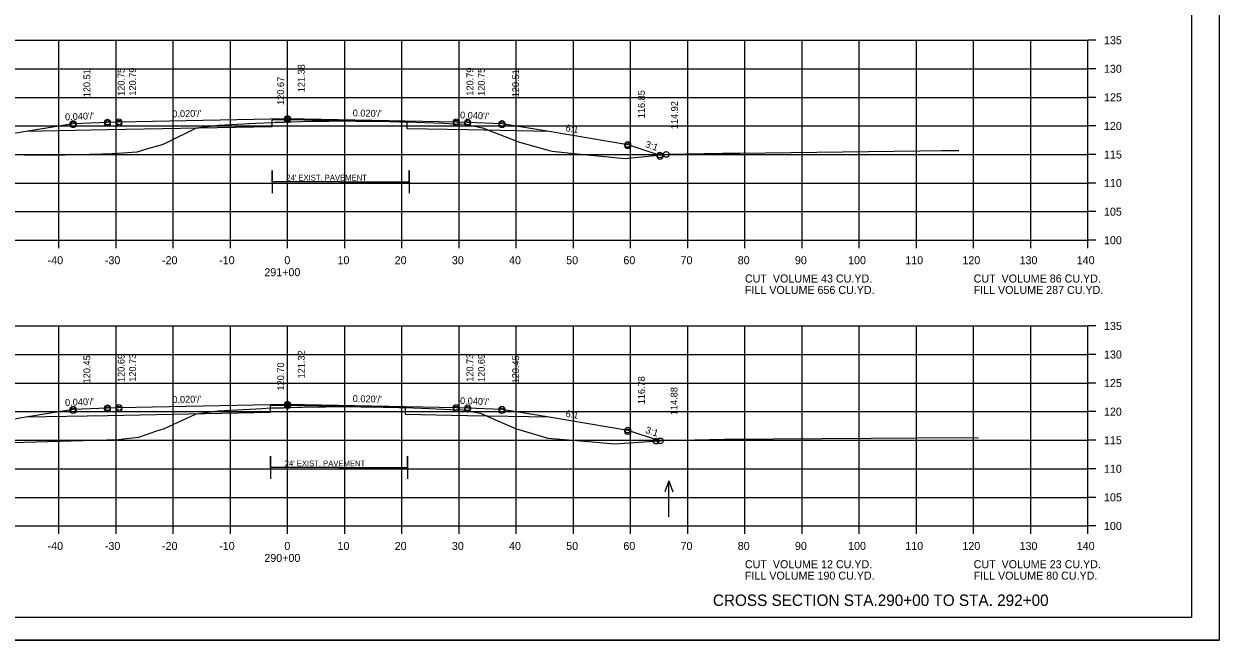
# Model space of a CAD drawing. Extents: x 1175611 to 1176402, y -433344 to -416213.
# Drawn here: x 1175734.9 to 1175943.9, y -417769.9 to -417662 of the extents above; entities that cross this region are included whole.
import ezdxf

# ---------------------------------------------------------------- set-up
doc = ezdxf.new("R2010")
doc.units = 0
for name, color, linetype in [('Default', 7, 'Continuous'), ('R_Alt Surface', 7, 'Continuous'), ('R_Axis', 7, 'Continuous'), ('R_Axis Annot', 7, 'Continuous'), ('R_Border', 7, 'Continuous'), ('R_Draft', 7, 'Continuous'), ('R_Exist Surface', 7, 'Continuous'), ('R_Fin Surface', 7, 'Continuous'), ('R_Grid', 7, 'Continuous'), ('R_No Plot', 7, 'Continuous'), ('R_Water Annot', 7, 'Continuous'), ('R_Xsect Elev', 7, 'Continuous'), ('R_Xsect Slope', 7, 'Continuous')]:
    doc.layers.add(name, color=color, linetype=linetype)

msp = doc.modelspace()

# ---------------------------------------------------------------- linework, layer by layer
at = {"layer": 'R_Alt Surface'}
for p, q in [((1175790.26, -417689.65), (1175778.26, -417689.65)), ((1175790.26, -417689.65), (1175802.26, -417689.65)), ((1175789.96, -417739.65), (1175777.96, -417739.65)), ((1175789.96, -417739.65), (1175801.96, -417739.65))]:
    msp.add_line(p, q, dxfattribs=at)
for points in [[(1175735.2, -417680.82), (1175749.47, -417680.53), (1175778.26, -417679.96), (1175778.26, -417678.79), (1175780.97, -417678.74), (1175801.85, -417679.15), (1175801.85, -417680.32), (1175812.47, -417680.53), (1175826.75, -417680.82)], [(1175778.26, -417689.65), (1175778.26, -417687.65), (1175778.26, -417691.65)], [(1175802.26, -417689.65), (1175802.26, -417687.65), (1175802.26, -417691.65)], [(1175735.2, -417730.81), (1175749.47, -417730.53), (1175777.96, -417729.96), (1175777.97, -417728.79), (1175780.97, -417728.73), (1175801.56, -417729.14), (1175801.56, -417730.31), (1175812.47, -417730.53), (1175826.75, -417730.81)], [(1175777.96, -417739.65), (1175777.96, -417737.65), (1175777.96, -417741.65)], [(1175801.96, -417739.65), (1175801.96, -417737.65), (1175801.96, -417741.65)]]:
    msp.add_lwpolyline(points, dxfattribs=at)
at = {"layer": 'R_Axis'}
for p, q in [((1175920.97, -417699.88), (1175920.97, -417664.88)), ((1175922.37, -417664.88), (1175920.97, -417664.88)), ((1175922.37, -417669.88), (1175920.97, -417669.88)), ((1175922.37, -417674.88), (1175920.97, -417674.88)), ((1175922.37, -417679.88), (1175920.97, -417679.88)), ((1175922.37, -417684.88), (1175920.97, -417684.88)), ((1175922.37, -417689.88), (1175920.97, -417689.88)), ((1175922.37, -417694.88), (1175920.97, -417694.88)), ((1175640.97, -417699.88), (1175920.97, -417699.88)), ((1175740.97, -417701.28), (1175740.97, -417699.88)), ((1175750.97, -417701.28), (1175750.97, -417699.88)), ((1175760.97, -417701.28), (1175760.97, -417699.88)), ((1175770.97, -417701.28), (1175770.97, -417699.88)), ((1175780.97, -417701.28), (1175780.97, -417699.88)), ((1175790.97, -417701.28), (1175790.97, -417699.88)), ((1175800.97, -417701.28), (1175800.97, -417699.88)), ((1175810.97, -417701.28), (1175810.97, -417699.88)), ((1175820.97, -417701.28), (1175820.97, -417699.88)), ((1175830.97, -417701.28), (1175830.97, -417699.88)), ((1175840.97, -417701.28), (1175840.97, -417699.88)), ((1175850.97, -417701.28), (1175850.97, -417699.88)), ((1175860.97, -417701.28), (1175860.97, -417699.88)), ((1175870.97, -417701.28), (1175870.97, -417699.88)), ((1175880.97, -417701.28), (1175880.97, -417699.88)), ((1175890.97, -417701.28), (1175890.97, -417699.88)), ((1175900.97, -417701.28), (1175900.97, -417699.88)), ((1175910.97, -417701.28), (1175910.97, -417699.88)), ((1175920.97, -417701.28), (1175920.97, -417699.88)), ((1175922.37, -417699.88), (1175920.97, -417699.88)), ((1175920.97, -417749.88), (1175920.97, -417714.88)), ((1175922.37, -417714.88), (1175920.97, -417714.88)), ((1175922.37, -417719.88), (1175920.97, -417719.88)), ((1175922.37, -417724.88), (1175920.97, -417724.88)), ((1175922.37, -417729.88), (1175920.97, -417729.88)), ((1175922.37, -417734.88), (1175920.97, -417734.88)), ((1175922.37, -417739.88), (1175920.97, -417739.88)), ((1175922.37, -417744.88), (1175920.97, -417744.88)), ((1175640.97, -417749.88), (1175920.97, -417749.88)), ((1175740.97, -417751.28), (1175740.97, -417749.88)), ((1175750.97, -417751.28), (1175750.97, -417749.88)), ((1175760.97, -417751.28), (1175760.97, -417749.88)), ((1175770.97, -417751.28), (1175770.97, -417749.88)), ((1175780.97, -417751.28), (1175780.97, -417749.88)), ((1175790.97, -417751.28), (1175790.97, -417749.88)), ((1175800.97, -417751.28), (1175800.97, -417749.88)), ((1175810.97, -417751.28), (1175810.97, -417749.88)), ((1175820.97, -417751.28), (1175820.97, -417749.88)), ((1175830.97, -417751.28), (1175830.97, -417749.88)), ((1175840.97, -417751.28), (1175840.97, -417749.88)), ((1175850.97, -417751.28), (1175850.97, -417749.88)), ((1175860.97, -417751.28), (1175860.97, -417749.88)), ((1175870.97, -417751.28), (1175870.97, -417749.88)), ((1175880.97, -417751.28), (1175880.97, -417749.88)), ((1175890.97, -417751.28), (1175890.97, -417749.88)), ((1175900.97, -417751.28), (1175900.97, -417749.88)), ((1175910.97, -417751.28), (1175910.97, -417749.88)), ((1175920.97, -417751.28), (1175920.97, -417749.88)), ((1175922.37, -417749.88), (1175920.97, -417749.88))]:
    msp.add_line(p, q, dxfattribs=at)
at = {"layer": 'R_Border'}
for q in [(1175939.15, -417560.42), (1175622.97, -417765.88)]:
    msp.add_line((1175939.15, -417765.88), q, dxfattribs=at)
at = {"layer": 'R_Exist Surface'}
for points in [[(1175725.06, -417684.84), (1175739.87, -417685.01), (1175748.57, -417684.79), (1175749.21, -417684.77), (1175751.2, -417684.64), (1175754.68, -417684.4), (1175756.55, -417683.85), (1175759.1, -417683.11), (1175759.74, -417682.81), (1175765.04, -417680.22), (1175765.58, -417680.15), (1175768.9, -417679.77), (1175775.43, -417679.41), (1175778.26, -417679.26), (1175778.42, -417679.25), (1175778.87, -417679.23), (1175779.13, -417679.22), (1175779.94, -417679.23), (1175780.36, -417679.24), (1175781.7, -417679.18), (1175783.44, -417679.09), (1175785.21, -417679.07), (1175787.64, -417679.04), (1175788.23, -417679.02), (1175789.04, -417678.99), (1175789.88, -417679), (1175790.49, -417679), (1175791.15, -417678.99), (1175792.16, -417679), (1175793, -417679.02), (1175794.27, -417679.04), (1175795.54, -417679.05), (1175797.27, -417679.07), (1175798.8, -417679.1), (1175800.53, -417679.14), (1175801.33, -417679.16), (1175801.85, -417679.18), (1175808.22, -417679.42), (1175810.15, -417679.5), (1175811.89, -417679.57), (1175812.54, -417679.69), (1175814.8, -417680.15), (1175815.14, -417680.21), (1175815.38, -417680.31), (1175821.54, -417682.72), (1175826.55, -417684.11), (1175827.23, -417684.32), (1175831.62, -417684.74), (1175840, -417685.57), (1175841.69, -417685.4), (1175847.57, -417684.83), (1175857.03, -417684.67), (1175860.08, -417684.63), (1175891.56, -417684.23), (1175895.33, -417684.18), (1175895.4, -417684.18), (1175898.37, -417684.18)], [(1175732.81, -417735.27), (1175751.41, -417734.77), (1175752.77, -417734.56), (1175754.95, -417734.33), (1175757.93, -417733.32), (1175759.46, -417732.81), (1175764.73, -417730.4), (1175765, -417730.28), (1175765.04, -417730.27), (1175768.76, -417729.72), (1175776.53, -417729.32), (1175777.97, -417729.24), (1175778.56, -417729.21), (1175778.76, -417729.2), (1175779.81, -417729.21), (1175780.21, -417729.21), (1175782.77, -417729.11), (1175783.61, -417729.07), (1175786.32, -417729.05), (1175787.11, -417729.04), (1175787.65, -417729.03), (1175789.31, -417728.98), (1175789.56, -417728.98), (1175790.21, -417728.98), (1175791.38, -417728.98), (1175791.81, -417728.98), (1175793.77, -417729.01), (1175794.41, -417729.02), (1175796.68, -417729.05), (1175797.7, -417729.07), (1175799.82, -417729.12), (1175800.5, -417729.14), (1175801.56, -417729.15), (1175805.81, -417729.33), (1175809.5, -417729.5), (1175811.61, -417729.59), (1175812.11, -417729.68), (1175814.33, -417730.1), (1175814.69, -417730.16), (1175814.94, -417730.27), (1175816.79, -417731.07), (1175820.96, -417732.86), (1175821.45, -417733.01), (1175826.51, -417734.5), (1175832.99, -417735.06), (1175838.16, -417735.5), (1175845.87, -417735.01), (1175847.86, -417734.89), (1175849.56, -417734.87), (1175857.41, -417734.71), (1175883.06, -417734.54), (1175899.13, -417734.42), (1175901.65, -417734.44), (1175901.76, -417734.44)]]:
    msp.add_lwpolyline(points, dxfattribs=at)
at = {"layer": 'R_Fin Surface'}
for points in [[(1175716.45, -417684.78), (1175721.47, -417683.11), (1175735.2, -417680.82), (1175743.47, -417679.44), (1175749.47, -417679.2), (1175751.47, -417679.16), (1175780.97, -417678.57), (1175810.47, -417679.16), (1175812.47, -417679.2), (1175818.47, -417679.44), (1175826.75, -417680.82), (1175840.47, -417683.11), (1175846.07, -417684.97)], [(1175715.38, -417735.13), (1175721.47, -417733.1), (1175735.2, -417730.81), (1175743.47, -417729.43), (1175749.47, -417729.19), (1175751.47, -417729.15), (1175780.97, -417728.56), (1175810.47, -417729.15), (1175812.47, -417729.19), (1175818.47, -417729.43), (1175826.75, -417730.81), (1175840.47, -417733.1), (1175846.16, -417735)]]:
    msp.add_lwpolyline(points, dxfattribs=at)
at = {"layer": 'R_Grid'}
for p, q in [((1175640.97, -417664.88), (1175920.97, -417664.88)), ((1175740.97, -417699.88), (1175740.97, -417664.88)), ((1175750.97, -417699.88), (1175750.97, -417664.88)), ((1175760.97, -417699.88), (1175760.97, -417664.88)), ((1175770.97, -417699.88), (1175770.97, -417664.88)), ((1175780.97, -417699.88), (1175780.97, -417664.88)), ((1175790.97, -417699.88), (1175790.97, -417664.88)), ((1175800.97, -417699.88), (1175800.97, -417664.88)), ((1175810.97, -417699.88), (1175810.97, -417664.88)), ((1175820.97, -417699.88), (1175820.97, -417664.88)), ((1175830.97, -417699.88), (1175830.97, -417664.88)), ((1175840.97, -417699.88), (1175840.97, -417664.88)), ((1175850.97, -417699.88), (1175850.97, -417664.88)), ((1175860.97, -417699.88), (1175860.97, -417664.88)), ((1175870.97, -417699.88), (1175870.97, -417664.88)), ((1175880.97, -417699.88), (1175880.97, -417664.88)), ((1175890.97, -417699.88), (1175890.97, -417664.88)), ((1175900.97, -417699.88), (1175900.97, -417664.88)), ((1175910.97, -417699.88), (1175910.97, -417664.88)), ((1175920.97, -417699.88), (1175920.97, -417664.88)), ((1175640.97, -417669.88), (1175920.97, -417669.88)), ((1175640.97, -417674.88), (1175920.97, -417674.88)), ((1175640.97, -417679.88), (1175920.97, -417679.88)), ((1175640.97, -417684.88), (1175920.97, -417684.88)), ((1175640.97, -417689.88), (1175920.97, -417689.88)), ((1175640.97, -417694.88), (1175920.97, -417694.88)), ((1175640.97, -417699.88), (1175920.97, -417699.88)), ((1175640.97, -417714.88), (1175920.97, -417714.88)), ((1175740.97, -417749.88), (1175740.97, -417714.88)), ((1175750.97, -417749.88), (1175750.97, -417714.88)), ((1175760.97, -417749.88), (1175760.97, -417714.88)), ((1175770.97, -417749.88), (1175770.97, -417714.88)), ((1175780.97, -417749.88), (1175780.97, -417714.88)), ((1175790.97, -417749.88), (1175790.97, -417714.88)), ((1175800.97, -417749.88), (1175800.97, -417714.88)), ((1175810.97, -417749.88), (1175810.97, -417714.88)), ((1175820.97, -417749.88), (1175820.97, -417714.88)), ((1175830.97, -417749.88), (1175830.97, -417714.88)), ((1175840.97, -417749.88), (1175840.97, -417714.88)), ((1175850.97, -417749.88), (1175850.97, -417714.88)), ((1175860.97, -417749.88), (1175860.97, -417714.88)), ((1175870.97, -417749.88), (1175870.97, -417714.88)), ((1175880.97, -417749.88), (1175880.97, -417714.88)), ((1175890.97, -417749.88), (1175890.97, -417714.88)), ((1175900.97, -417749.88), (1175900.97, -417714.88)), ((1175910.97, -417749.88), (1175910.97, -417714.88)), ((1175920.97, -417749.88), (1175920.97, -417714.88)), ((1175640.97, -417719.88), (1175920.97, -417719.88)), ((1175640.97, -417724.88), (1175920.97, -417724.88)), ((1175640.97, -417729.88), (1175920.97, -417729.88)), ((1175640.97, -417734.88), (1175920.97, -417734.88)), ((1175640.97, -417739.88), (1175920.97, -417739.88)), ((1175640.97, -417744.88), (1175920.97, -417744.88)), ((1175640.97, -417749.88), (1175920.97, -417749.88))]:
    msp.add_line(p, q, dxfattribs=at)
at = {"layer": 'R_No Plot'}
msp.add_line((1175610.57, -417769.86), (1175943.91, -417769.86), dxfattribs=at)
msp.add_lwpolyline([(1175610.57, -417556.52), (1175943.91, -417556.52), (1175943.91, -417769.86), (1175610.57, -417769.86)], close=True, dxfattribs=at)
for centre in [(1175749.47, -417679.2), (1175751.47, -417679.16), (1175780.97, -417678.57), (1175780.97, -417678.81), (1175810.47, -417679.16), (1175812.47, -417679.2), (1175743.47, -417679.44), (1175743.47, -417679.68), (1175749.47, -417679.44), (1175751.47, -417679.4), (1175810.47, -417679.4), (1175812.47, -417679.44), (1175818.47, -417679.44), (1175818.47, -417679.68), (1175840.47, -417683.11), (1175840.47, -417683.35), (1175846.07, -417684.97), (1175846.07, -417684.97), (1175846.11, -417685.23), (1175847.21, -417684.86), (1175749.47, -417729.19), (1175751.47, -417729.15), (1175780.97, -417728.56), (1175780.97, -417728.84), (1175810.47, -417729.15), (1175812.47, -417729.19), (1175743.47, -417729.43), (1175743.47, -417729.71), (1175749.47, -417729.47), (1175751.47, -417729.43), (1175810.47, -417729.43), (1175812.47, -417729.47), (1175818.47, -417729.43), (1175818.47, -417729.71), (1175840.47, -417733.1), (1175840.47, -417733.38), (1175845.45, -417735.04), (1175846.16, -417735), (1175846.16, -417735)]:
    msp.add_circle(centre, 0.5, dxfattribs=at)
at = {"layer": 'R_Water Annot'}
for p, q in [((1175847.66, -417742.01), (1175846.96, -417743.94)), ((1175847.66, -417748.3), (1175847.66, -417742.01)), ((1175847.66, -417742.01), (1175848.36, -417743.94))]:
    msp.add_line(p, q, dxfattribs=at)

# ---------------------------------------------------------------- texts
at = {"layer": 'Default'}
for s, p in [('CUT  VOLUME 43 CU.YD.', (1175860.97, -417707.28)), ('CUT  VOLUME 86 CU.YD.', (1175900.97, -417707.28)), ('FILL VOLUME 656 CU.YD.', (1175860.97, -417709.28)), ('FILL VOLUME 287 CU.YD.', (1175900.97, -417709.28)), ('CUT  VOLUME 12 CU.YD.', (1175860.97, -417757.28)), ('CUT  VOLUME 23 CU.YD.', (1175900.97, -417757.28)), ('FILL VOLUME 190 CU.YD.', (1175860.97, -417759.28)), ('FILL VOLUME 80 CU.YD.', (1175900.97, -417759.28))]:
    msp.add_text(s, height=1.4, dxfattribs=at).set_placement(p)
at = {"layer": 'R_Alt Surface'}
for p in [(1175780.76, -417689.43), (1175780.47, -417739.43)]:
    msp.add_text("24' EXIST. PAVEMENT", height=1, dxfattribs=at).set_placement(p)
at = {"layer": 'R_Axis Annot'}
for s, p in [('135', (1175923.77, -417665.58)), ('130', (1175923.77, -417670.58)), ('125', (1175923.77, -417675.58)), ('120', (1175923.77, -417680.58)), ('115', (1175923.77, -417685.58)), ('110', (1175923.77, -417690.58)), ('105', (1175923.77, -417695.58)), ('100', (1175923.77, -417700.58)), ('-40', (1175739.01, -417704.08)), ('-30', (1175749.01, -417704.08)), ('-20', (1175759.01, -417704.08)), ('-10', (1175769.01, -417704.08)), ('0', (1175780.41, -417704.08)), ('10', (1175789.71, -417704.08)), ('20', (1175799.71, -417704.08)), ('30', (1175809.71, -417704.08)), ('40', (1175819.71, -417704.08)), ('50', (1175829.71, -417704.08)), ('60', (1175839.71, -417704.08)), ('70', (1175849.71, -417704.08)), ('80', (1175859.71, -417704.08)), ('90', (1175869.71, -417704.08)), ('100', (1175879.01, -417704.08)), ('110', (1175889.01, -417704.08)), ('120', (1175899.01, -417704.08)), ('130', (1175909.01, -417704.08)), ('140', (1175919.01, -417704.08)), ('291+00', (1175776.91, -417706.18)), ('135', (1175923.77, -417715.58)), ('130', (1175923.77, -417720.58)), ('125', (1175923.77, -417725.58)), ('120', (1175923.77, -417730.58)), ('115', (1175923.77, -417735.58)), ('110', (1175923.77, -417740.58)), ('105', (1175923.77, -417745.58)), ('100', (1175923.77, -417750.58)), ('-40', (1175739.01, -417754.08)), ('-30', (1175749.01, -417754.08)), ('-20', (1175759.01, -417754.08)), ('-10', (1175769.01, -417754.08)), ('0', (1175780.41, -417754.08)), ('10', (1175789.71, -417754.08)), ('20', (1175799.71, -417754.08)), ('30', (1175809.71, -417754.08)), ('40', (1175819.71, -417754.08)), ('50', (1175829.71, -417754.08)), ('60', (1175839.71, -417754.08)), ('70', (1175849.71, -417754.08)), ('80', (1175859.71, -417754.08)), ('90', (1175869.71, -417754.08)), ('100', (1175879.01, -417754.08)), ('110', (1175889.01, -417754.08)), ('120', (1175899.01, -417754.08)), ('130', (1175909.01, -417754.08)), ('140', (1175919.01, -417754.08)), ('290+00', (1175776.91, -417756.18))]:
    msp.add_text(s, height=1.4, dxfattribs=at).set_placement(p)
at = {"layer": 'R_Draft'}
msp.add_text('CROSS SECTION STA.290+00 TO STA. 292+00', height=2, dxfattribs=at).set_placement((1175855.37, -417763.88))
at = {"layer": 'R_Xsect Elev'}
for s, p in [('120.51', (1175746.47, -417674.86)), ('120.75', (1175752.47, -417674.62)), ('120.79', (1175754.47, -417674.58)), ('121.38', (1175783.97, -417673.99)), ('120.79', (1175813.47, -417674.58)), ('120.75', (1175815.47, -417674.62)), ('120.51', (1175821.47, -417674.86)), ('120.67', (1175780.37, -417676.2)), ('116.85', (1175843.47, -417678.53)), ('114.92', (1175849.24, -417680.45)), ('120.45', (1175746.47, -417724.93)), ('120.69', (1175752.47, -417724.69)), ('120.73', (1175754.47, -417724.65)), ('121.32', (1175783.97, -417724.06)), ('120.73', (1175813.47, -417724.65)), ('120.69', (1175815.47, -417724.69)), ('120.45', (1175821.47, -417724.93)), ('120.70', (1175780.37, -417726.18)), ('116.78', (1175843.47, -417728.59)), ('114.88', (1175849.17, -417730.49))]:
    msp.add_text(s, height=1.2, rotation=90, dxfattribs=at).set_placement(p)
at = {"layer": 'R_Xsect Slope'}
for s, rotation, p in [("0.040'/'", 2.2906, (1175742.07, -417678.9)), ("0.020'/'", 1.1458, (1175760.83, -417678.37)), ("0.020'/'", 358.8542, (1175792.36, -417678.2)), ("0.040'/'", 357.7094, (1175811.12, -417678.55)), ('6:1', 350.5377, (1175829.55, -417680.78)), ('3:1', 341.5651, (1175843.43, -417683.57)), ("0.040'/'", 2.2906, (1175742.07, -417728.89)), ("0.020'/'", 1.1458, (1175760.83, -417728.37)), ("0.020'/'", 358.8542, (1175792.36, -417728.19)), ("0.040'/'", 357.7094, (1175811.12, -417728.54)), ('6:1', 350.5377, (1175829.55, -417730.77)), ('3:1', 341.5651, (1175843.47, -417733.57))]:
    msp.add_text(s, height=1.2, rotation=rotation, dxfattribs=at).set_placement(p)

doc.saveas('drawing.dxf')
